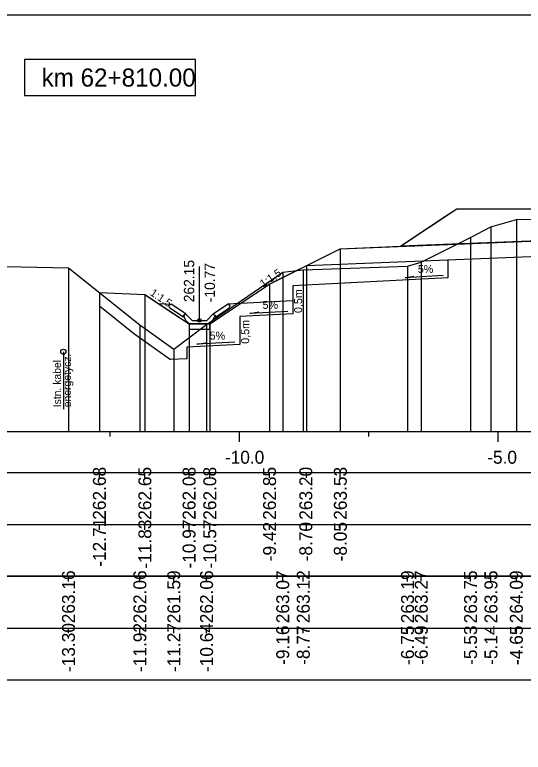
# Model space of a CAD drawing. Extents: x 6516023 to 6560129, y 5513077 to 5529206.
# Drawn here: x 6520488.65 to 6520498.47, y 5514565.91 to 5514580.16 of the extents above; entities that cross this region are included whole.
import ezdxf

# ---------------------------------------------------------------- set-up
doc = ezdxf.new("R2010")
doc.units = 0
for name, color, linetype in [('IR_default', 7, 'Continuous'), ('TOR_PRZEK_P-kable', 7, 'Continuous'), ('TOR_PRZEK_P-komponent', 7, 'Continuous'), ('TOR_PRZEK_P-odwodnienie', 7, 'Continuous'), ('TOR_PRZEK_P-opisy', 7, 'Continuous'), ('TOR_PRZEK_P-schodkowanie+wymiana', 7, 'Continuous'), ('TOR_PRZEK_P-tabelka istniejace', 7, 'Continuous'), ('TOR_PRZEK_P-tabelka projektowane', 7, 'Continuous'), ('TOR_PRZEK_P-teren istniejacy', 7, 'Continuous'), ('TOR_PRZEK_P-uklad odniesienia', 7, 'Continuous'), ('TOR_PRZEK_P-warstwa ochronna I', 7, 'Continuous'), ('TOR_PRZEK_P-warstwa ochronna II', 7, 'Continuous'), ('TOR_PS_T-skarpy projektowane', 7, 'Continuous'), ('TOR_RAMKI-ramka+tabelka 1', 7, 'Continuous')]:
    doc.layers.add(name, color=color, linetype=linetype)

msp = doc.modelspace()

# ---------------------------------------------------------------- linework, layer by layer
at = {"layer": 'IR_default'}
msp.add_lwpolyline([(6520490.282, 5514574.788), (6520490.721, 5514574.77), (6520491.16, 5514574.751), (6520491.226, 5514574.707), (6520491.43, 5514574.571), (6520491.573, 5514574.476), (6520492.015, 5514574.181), (6520492.113, 5514574.181), (6520492.415, 5514574.181), (6520492.697, 5514574.37), (6520493.57, 5514574.951), (6520493.694, 5514575.014), (6520494.068, 5514575.201), (6520494.281, 5514575.307), (6520494.938, 5514575.635), (6520495.222, 5514575.647), (6520496.098, 5514575.682), (6520496.921, 5514576.231), (6520497.188, 5514576.409), (6520498.044, 5514576.409), (6520500.688, 5514576.409)], dxfattribs=at)
at = {"layer": 'TOR_PRZEK_P-kable'}
msp.add_line((6520489.585, 5514573.645), (6520489.585, 5514572.535), dxfattribs=at)
msp.add_circle((6520489.585, 5514573.645), 0.05, dxfattribs=at)
at = {"layer": 'TOR_PRZEK_P-komponent'}
msp.add_lwpolyline([(6520497.188, 5514576.409), (6520500.688, 5514576.409), (6520501.238, 5514576.409), (6520504.738, 5514576.409), (6520507.038, 5514576.407), (6520510.538, 5514576.407), (6520511.788, 5514576.407), (6520515.288, 5514576.407), (6520516.373, 5514575.683), (6520513.538, 5514575.797), (6520512.788, 5514575.827), (6520511.538, 5514575.877), (6520510.788, 5514575.877), (6520509.538, 5514575.827), (6520508.788, 5514575.797), (6520506.088, 5514575.689), (6520505.688, 5514575.692), (6520502.988, 5514575.8), (6520502.238, 5514575.83), (6520501.018, 5514575.879), (6520499.688, 5514575.825), (6520498.938, 5514575.795), (6520496.098, 5514575.682), (6520496.098, 5514575.682)], close=True, dxfattribs=at)
at = {"layer": 'TOR_PRZEK_P-odwodnienie'}
for p, q in [((6520492.215, 5514574.251), (6520492.215, 5514575.295)), ((6520491.906, 5514574.31), (6520491.645, 5514574.485)), ((6520491.95, 5514574.377), (6520491.67, 5514574.564)), ((6520492.479, 5514574.377), (6520492.76, 5514574.564)), ((6520492.524, 5514574.31), (6520492.785, 5514574.485)), ((6520491.917, 5514574.327), (6520491.906, 5514574.31)), ((6520491.907, 5514574.346), (6520491.955, 5514574.37)), ((6520491.95, 5514574.377), (6520491.942, 5514574.364)), ((6520492.075, 5514574.251), (6520491.955, 5514574.37)), ((6520492.355, 5514574.251), (6520492.475, 5514574.37)), ((6520492.475, 5514574.37), (6520492.522, 5514574.346)), ((6520492.479, 5514574.377), (6520492.488, 5514574.364)), ((6520492.513, 5514574.327), (6520492.524, 5514574.31)), ((6520492.025, 5514574.181), (6520492.405, 5514574.181)), ((6520492.075, 5514574.251), (6520492.355, 5514574.251))]:
    msp.add_line(p, q, dxfattribs=at)
for points in [[(6520493.57, 5514574.951), (6520493.569, 5514574.952), (6520493.57, 5514574.951), (6520493.569, 5514574.951), (6520493.57, 5514574.951), (6520493.57, 5514574.951), (6520493.57, 5514574.951), (6520493.57, 5514574.952)], [(6520491.423, 5514574.576), (6520491.67, 5514574.564)], [(6520491.62, 5514574.537), (6520491.67, 5514574.564)], [(6520491.62, 5514574.537), (6520491.645, 5514574.485)], [(6520493.006, 5514574.576), (6520492.76, 5514574.564)], [(6520492.81, 5514574.537), (6520492.76, 5514574.564)], [(6520492.81, 5514574.537), (6520492.785, 5514574.485)], [(6520491.942, 5514574.364), (6520491.907, 5514574.346)], [(6520491.955, 5514574.251), (6520491.907, 5514574.346)], [(6520491.907, 5514574.346), (6520491.917, 5514574.327)], [(6520492.475, 5514574.251), (6520492.522, 5514574.346)], [(6520492.488, 5514574.364), (6520492.523, 5514574.346)], [(6520492.523, 5514574.346), (6520492.513, 5514574.327)], [(6520492.025, 5514574.181), (6520491.955, 5514574.251)], [(6520492.015, 5514574.181), (6520492.014, 5514574.182), (6520492.015, 5514574.181), (6520492.014, 5514574.181), (6520492.015, 5514574.181), (6520492.015, 5514574.181), (6520492.015, 5514574.181), (6520492.015, 5514574.182)], [(6520492.415, 5514574.181), (6520492.015, 5514574.181), (6520492.015, 5514574.081), (6520492.415, 5514574.081), (6520492.415, 5514574.181)], [(6520492.405, 5514574.181), (6520492.475, 5514574.251)], [(6520492.415, 5514574.181), (6520492.414, 5514574.182), (6520492.415, 5514574.181), (6520492.414, 5514574.181), (6520492.415, 5514574.181), (6520492.415, 5514574.181), (6520492.415, 5514574.181), (6520492.415, 5514574.182)]]:
    msp.add_lwpolyline(points, dxfattribs=at)
msp.add_circle((6520492.215, 5514574.251), 0.035, dxfattribs=at)
at = {"layer": 'TOR_PRZEK_P-schodkowanie+wymiana'}
for p, q in [((6520497.018, 5514575.419), (6520497.018, 5514575.07)), ((6520497.018, 5514575.07), (6520494.018, 5514574.92)), ((6520494.018, 5514574.92), (6520494.018, 5514574.377)), ((6520494.018, 5514574.626), (6520493.006, 5514574.576)), ((6520494.018, 5514574.377), (6520492.995, 5514574.326)), ((6520492.995, 5514574.326), (6520492.995, 5514573.783)), ((6520492.995, 5514573.783), (6520491.972, 5514573.732)), ((6520491.972, 5514573.732), (6520491.972, 5514573.509)), ((6520491.972, 5514573.509), (6520491.654, 5514573.493))]:
    msp.add_line(p, q, dxfattribs=at)
msp.add_lwpolyline([(6520490.282, 5514574.532), (6520490.943, 5514574.004), (6520491.654, 5514573.493)], dxfattribs=at)
at = {"layer": 'TOR_PRZEK_P-tabelka istniejace'}
for p, q in [((6520489.684, 5514569.206), (6520489.684, 5514569.306)), ((6520491.064, 5514569.206), (6520491.064, 5514569.306)), ((6520491.72, 5514569.206), (6520491.72, 5514569.306)), ((6520492.353, 5514569.206), (6520492.353, 5514569.306)), ((6520493.825, 5514569.206), (6520493.825, 5514569.306)), ((6520494.222, 5514569.206), (6520494.222, 5514569.306)), ((6520496.236, 5514569.206), (6520496.236, 5514569.306)), ((6520496.502, 5514569.206), (6520496.502, 5514569.306)), ((6520497.455, 5514569.206), (6520497.455, 5514569.306)), ((6520497.849, 5514569.206), (6520497.849, 5514569.306)), ((6520498.34, 5514569.206), (6520498.34, 5514569.306)), ((6520452.163, 5514568.306), (6520545.963, 5514568.306)), ((6520489.684, 5514568.206), (6520489.684, 5514568.306)), ((6520491.064, 5514568.206), (6520491.064, 5514568.306)), ((6520491.72, 5514568.206), (6520491.72, 5514568.306)), ((6520492.353, 5514568.206), (6520492.353, 5514568.306)), ((6520493.825, 5514568.206), (6520493.825, 5514568.306)), ((6520494.222, 5514568.206), (6520494.222, 5514568.306)), ((6520496.236, 5514568.206), (6520496.236, 5514568.306)), ((6520496.502, 5514568.206), (6520496.502, 5514568.306)), ((6520497.455, 5514568.206), (6520497.455, 5514568.306)), ((6520497.849, 5514568.206), (6520497.849, 5514568.306)), ((6520498.34, 5514568.206), (6520498.34, 5514568.306))]:
    msp.add_line(p, q, dxfattribs=at)
for points in [[(6520498.34, 5514576.201), (6520498.34, 5514572.306), (6520498.34, 5514572.176), (6520498.34, 5514572.106)], [(6520497.849, 5514576.058), (6520497.849, 5514572.306), (6520497.849, 5514572.176), (6520497.849, 5514572.106)], [(6520497.455, 5514575.855), (6520497.455, 5514572.306), (6520497.455, 5514572.176), (6520497.455, 5514572.106)], [(6520496.236, 5514575.301), (6520496.236, 5514572.306), (6520496.236, 5514572.176), (6520496.236, 5514572.106)], [(6520496.502, 5514575.378), (6520496.502, 5514572.306), (6520496.502, 5514572.176), (6520496.502, 5514572.106)], [(6520489.684, 5514575.266), (6520489.684, 5514572.306), (6520489.684, 5514572.176), (6520489.684, 5514572.106)], [(6520493.825, 5514575.181), (6520493.825, 5514572.306), (6520493.825, 5514572.176), (6520493.825, 5514572.106)], [(6520494.222, 5514575.226), (6520494.222, 5514572.306), (6520494.222, 5514572.176), (6520494.222, 5514572.106)], [(6520491.064, 5514574.163), (6520491.064, 5514572.306), (6520491.064, 5514572.176), (6520491.064, 5514572.106)], [(6520492.353, 5514574.171), (6520492.353, 5514572.306), (6520492.353, 5514572.176), (6520492.353, 5514572.106)], [(6520491.72, 5514573.692), (6520491.72, 5514572.306), (6520491.72, 5514572.176), (6520491.72, 5514572.106)]]:
    msp.add_lwpolyline(points, dxfattribs=at)
msp.add_lwpolyline([(6520452.163, 5514569.306), (6520452.163, 5514567.306), (6520545.963, 5514567.306), (6520545.963, 5514569.306)], close=True, dxfattribs=at)
at = {"layer": 'TOR_PRZEK_P-tabelka projektowane'}
for p, q in [((6520490.282, 5514571.206), (6520490.282, 5514571.306)), ((6520491.16, 5514571.206), (6520491.16, 5514571.306)), ((6520492.015, 5514571.206), (6520492.015, 5514571.306)), ((6520492.415, 5514571.206), (6520492.415, 5514571.306)), ((6520493.57, 5514571.206), (6520493.57, 5514571.306)), ((6520494.286, 5514571.206), (6520494.286, 5514571.306)), ((6520494.938, 5514571.206), (6520494.938, 5514571.306)), ((6520452.163, 5514570.306), (6520545.963, 5514570.306)), ((6520490.282, 5514570.206), (6520490.282, 5514570.306)), ((6520491.16, 5514570.206), (6520491.16, 5514570.306)), ((6520492.015, 5514570.206), (6520492.015, 5514570.306)), ((6520492.415, 5514570.206), (6520492.415, 5514570.306)), ((6520493.57, 5514570.206), (6520493.57, 5514570.306)), ((6520494.286, 5514570.206), (6520494.286, 5514570.306)), ((6520494.938, 5514570.206), (6520494.938, 5514570.306))]:
    msp.add_line(p, q, dxfattribs=at)
for points in [[(6520494.938, 5514575.635), (6520494.938, 5514572.306), (6520494.938, 5514572.176), (6520494.938, 5514572.106)], [(6520494.286, 5514575.309), (6520494.286, 5514572.306), (6520494.286, 5514572.176), (6520494.286, 5514572.106)], [(6520493.57, 5514574.951), (6520493.57, 5514572.306), (6520493.57, 5514572.176), (6520493.57, 5514572.106)], [(6520490.282, 5514574.788), (6520490.282, 5514572.306), (6520490.282, 5514572.176), (6520490.282, 5514572.106)], [(6520491.16, 5514574.751), (6520491.16, 5514572.306), (6520491.16, 5514572.176), (6520491.16, 5514572.106)], [(6520492.015, 5514574.181), (6520492.015, 5514572.306), (6520492.015, 5514572.176), (6520492.015, 5514572.106)], [(6520492.415, 5514574.181), (6520492.415, 5514572.306), (6520492.415, 5514572.176), (6520492.415, 5514572.106)]]:
    msp.add_lwpolyline(points, dxfattribs=at)
msp.add_lwpolyline([(6520452.163, 5514571.306), (6520452.163, 5514569.306), (6520545.963, 5514569.306), (6520545.963, 5514571.306)], close=True, dxfattribs=at)
at = {"layer": 'TOR_PRZEK_P-teren istniejacy'}
msp.add_lwpolyline([(6520486.929, 5514575.324), (6520489.684, 5514575.266), (6520491.064, 5514574.163), (6520491.72, 5514573.692), (6520492.353, 5514574.171), (6520493.825, 5514575.181), (6520494.043, 5514575.209), (6520494.222, 5514575.226), (6520496.236, 5514575.301), (6520496.502, 5514575.378), (6520497.455, 5514575.855), (6520497.849, 5514576.058), (6520498.34, 5514576.201), (6520500.293, 5514576.241), (6520507.187, 5514576.063), (6520509.604, 5514576.063)], dxfattribs=at)
at = {"layer": 'TOR_PRZEK_P-uklad odniesienia'}
for p, q in [((6520455.963, 5514572.106), (6520545.963, 5514572.106)), ((6520490.488, 5514572.006), (6520490.488, 5514572.106)), ((6520492.988, 5514571.906), (6520492.988, 5514572.106)), ((6520495.488, 5514572.006), (6520495.488, 5514572.106)), ((6520497.988, 5514571.906), (6520497.988, 5514572.106))]:
    msp.add_line(p, q, dxfattribs=at)
msp.add_lwpolyline([(6520492.136, 5514579.293), (6520488.836, 5514579.293), (6520488.836, 5514578.593), (6520492.136, 5514578.593)], close=True, dxfattribs=at)
at = {"layer": 'TOR_PRZEK_P-warstwa ochronna I'}
msp.add_lwpolyline([(6520494.286, 5514575.309), (6520498.938, 5514575.495), (6520501.018, 5514575.579), (6520502.988, 5514575.5), (6520505.688, 5514575.421)], dxfattribs=at)
at = {"layer": 'TOR_PRZEK_P-warstwa ochronna II'}
msp.add_lwpolyline([(6520490.282, 5514574.788), (6520491.16, 5514574.751), (6520492.015, 5514574.181), (6520492.415, 5514574.181), (6520493.57, 5514574.951), (6520494.938, 5514575.635), (6520498.938, 5514575.795), (6520499.688, 5514575.825), (6520501.018, 5514575.879), (6520502.238, 5514575.83), (6520502.988, 5514575.8), (6520505.688, 5514575.692), (6520506.088, 5514575.689), (6520508.788, 5514575.797), (6520509.538, 5514575.827), (6520510.788, 5514575.877), (6520511.538, 5514575.877), (6520512.788, 5514575.827), (6520513.538, 5514575.797), (6520517.538, 5514575.637), (6520520.343, 5514573.767), (6520520.743, 5514573.767), (6520521.493, 5514574.267), (6520523.914, 5514574.388)], dxfattribs=at)
at = {"layer": 'TOR_PS_T-skarpy projektowane'}
for points in [[(6520496.925, 5514575.115), (6520496.189, 5514575.075), (6520496.362, 5514575.106)], [(6520493.924, 5514574.422), (6520493.189, 5514574.382), (6520493.362, 5514574.413)], [(6520492.902, 5514573.827), (6520492.166, 5514573.788), (6520492.339, 5514573.819)]]:
    msp.add_lwpolyline(points, dxfattribs=at)
at = {"layer": 'TOR_RAMKI-ramka+tabelka 1'}
msp.add_lwpolyline([(6520449.513, 5514580.156), (6520697.013, 5514580.156), (6520697.013, 5514551.656), (6520449.513, 5514551.656)], close=True, dxfattribs=at)

# ---------------------------------------------------------------- texts
at = {"layer": 'TOR_PRZEK_P-kable'}
for s, p in [('energetycz.', (6520489.734, 5514572.572)), ('Istn. kabel', (6520489.54, 5514572.572))]:
    msp.add_text(s, height=0.14999, rotation=90.0511, dxfattribs=at).set_placement(p)
at = {"layer": 'TOR_PRZEK_P-odwodnienie'}
for s, p in [('262.15', (6520492.115, 5514574.601)), ('-10.77', (6520492.515, 5514574.601))]:
    msp.add_text(s, height=0.2, rotation=90, dxfattribs=at).set_placement(p)
at = {"layer": 'TOR_PRZEK_P-opisy'}
for rotation, p in [(34.0701, (6520493.445, 5514574.883)), (325.9299, (6520491.249, 5514574.749))]:
    msp.add_text('1:1,5', height=0.15, rotation=rotation, dxfattribs=at).set_placement(p)
at = {"layer": 'TOR_PRZEK_P-schodkowanie+wymiana'}
for p in [(6520494.2, 5514574.393), (6520493.177, 5514573.799)]:
    msp.add_text('0,5m', height=0.1545, rotation=90, dxfattribs=at).set_placement(p)
at = {"layer": 'TOR_PRZEK_P-tabelka istniejace'}
for s, p in [('263.16', (6520489.809, 5514568.398)), ('262.06', (6520491.189, 5514568.398)), ('261.59', (6520491.845, 5514568.398)), ('262.06', (6520492.478, 5514568.398)), ('263.07', (6520493.95, 5514568.398)), ('263.12', (6520494.347, 5514568.4)), ('263.19', (6520496.361, 5514568.398)), ('263.27', (6520496.627, 5514568.398)), ('263.75', (6520497.58, 5514568.397)), ('263.95', (6520497.974, 5514568.397)), ('264.09', (6520498.465, 5514568.398)), ('-13.30', (6520489.809, 5514567.455)), ('-11.92', (6520491.189, 5514567.456)), ('-11.27', (6520491.845, 5514567.455)), ('-10.64', (6520492.478, 5514567.455)), ('-9.16', (6520493.95, 5514567.594)), ('-8.77', (6520494.347, 5514567.594)), ('-6.75', (6520496.361, 5514567.593)), ('-6.49', (6520496.627, 5514567.594)), ('-5.53', (6520497.58, 5514567.594)), ('-5.14', (6520497.974, 5514567.595)), ('-4.65', (6520498.465, 5514567.593))]:
    msp.add_text(s, height=0.25, rotation=90, dxfattribs=at).set_placement(p)
at = {"layer": 'TOR_PRZEK_P-tabelka projektowane'}
for s, p in [('262.68', (6520490.407, 5514570.398)), ('262.65', (6520491.285, 5514570.397)), ('262.08', (6520492.14, 5514570.398)), ('262.08', (6520492.54, 5514570.398)), ('262.85', (6520493.695, 5514570.397)), ('263.20', (6520494.396, 5514570.398)), ('263.53', (6520495.063, 5514570.398)), ('-12.71', (6520490.407, 5514569.489)), ('-11.83', (6520491.285, 5514569.454)), ('-10.97', (6520492.14, 5514569.455)), ('-10.57', (6520492.54, 5514569.455)), ('-9.42', (6520493.695, 5514569.596)), ('-8.70', (6520494.396, 5514569.594)), ('-8.05', (6520495.063, 5514569.593))]:
    msp.add_text(s, height=0.25, rotation=90, dxfattribs=at).set_placement(p)
at = {"layer": 'TOR_PRZEK_P-uklad odniesienia'}
for s, height, p in [('km 62+810.00', 0.35, (6520489.164, 5514578.768)), ('-10.0', 0.25, (6520492.707, 5514571.481)), ('-5.0', 0.25, (6520497.777, 5514571.481))]:
    msp.add_text(s, height=height, dxfattribs=at).set_placement(p)
at = {"layer": 'TOR_PS_T-skarpy projektowane'}
for p in [(6520496.436, 5514575.166), (6520493.436, 5514574.473), (6520492.413, 5514573.879)]:
    msp.add_text('5%', height=0.1545, dxfattribs=at).set_placement(p)

doc.saveas('drawing.dxf')
